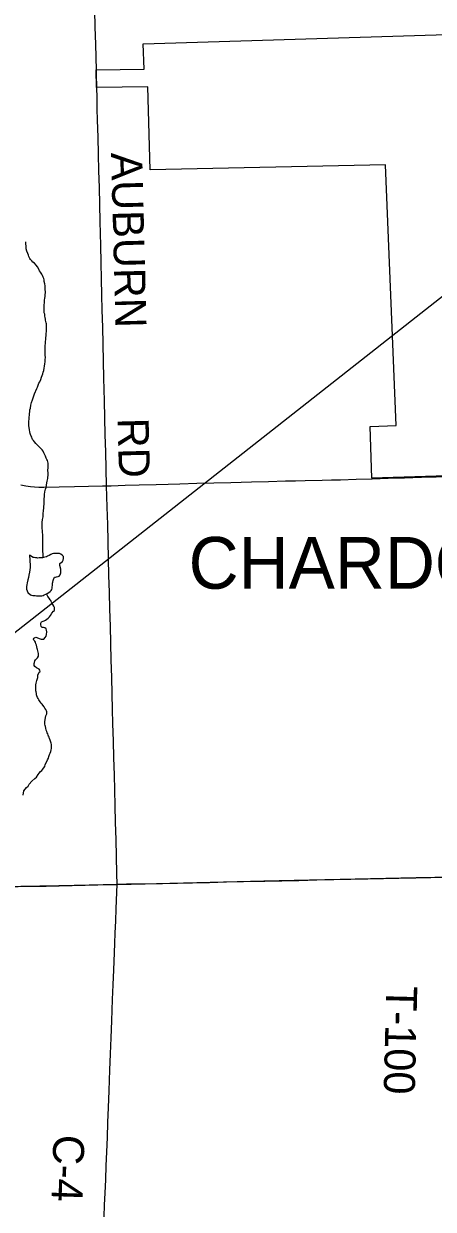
# Model space of a CAD drawing. Extents: x 103424 to 290657, y 38711 to 110967.
# Drawn here: x 214249.185 to 214249.56, y 40213.481 to 40214.565 of the extents above; entities that cross this region are included whole.
import ezdxf

# ---------------------------------------------------------------- set-up
doc = ezdxf.new("R2010")
doc.units = 0
for name, color, linetype in [('GM_X_Corporation', 7, 'Continuous'), ('GM_X_Corporation_Text', 7, 'Continuous'), ('GM_X_County_Road', 7, 'Continuous'), ('GM_X_County_Road_Text', 7, 'Continuous'), ('GM_X_Minor_Lake', 7, 'Continuous'), ('GM_X_Minor_River', 7, 'Continuous'), ('GM_X_Township_Road_Text', 7, 'Continuous'), ('GM_X_US_Route', 7, 'Continuous'), ('SH_Text', 7, 'Continuous')]:
    doc.layers.add(name, color=color, linetype=linetype)

msp = doc.modelspace()

# ---------------------------------------------------------------- linework, layer by layer
at = {"layer": 'GM_X_Corporation'}
for points in [[(214249.5918, 40214.152), (214249.5036, 40214.1493), (214249.5019, 40214.1967), (214249.5256, 40214.1974), (214249.5159, 40214.4359), (214249.3008, 40214.4313), (214249.2986, 40214.5071), (214249.2518, 40214.5064), (214249.2514, 40214.5227), (214249.2953, 40214.5234), (214249.2946, 40214.5464), (214249.582, 40214.5553)], [(214247.8809, 40213.7576), (214248.6422, 40213.7659), (214248.6565, 40213.7662), (214248.6618, 40213.7663), (214248.6671, 40213.7664), (214248.6791, 40213.7666), (214248.9808, 40213.7722), (214248.9949, 40213.7726), (214249.0691, 40213.774), (214249.0966, 40213.7745), (214249.1208, 40213.775), (214249.1573, 40213.7757), (214249.1827, 40213.7763), (214249.2174, 40213.7771), (214249.2452, 40213.7777), (214249.2705, 40213.7783), (214249.2791, 40213.7785), (214249.3065, 40213.7789), (214249.4047, 40213.7812), (214249.544, 40213.7843), (214249.595, 40213.7853)], [(214247.8809, 40213.7576), (214248.6422, 40213.7659), (214248.6565, 40213.7662), (214248.6618, 40213.7663), (214248.6671, 40213.7664), (214248.6791, 40213.7666), (214248.9808, 40213.7722), (214248.9949, 40213.7726), (214249.0691, 40213.774), (214249.0966, 40213.7745), (214249.1208, 40213.775), (214249.1573, 40213.7757), (214249.1827, 40213.7763), (214249.2174, 40213.7771), (214249.2452, 40213.7777), (214249.2705, 40213.7783), (214249.2791, 40213.7785), (214249.3065, 40213.7789), (214249.4047, 40213.7812), (214249.544, 40213.7843), (214249.595, 40213.7853)]]:
    msp.add_lwpolyline(points, dxfattribs=at)
at = {"layer": 'GM_X_County_Road'}
msp.add_line((214249.2521, 40214.5061), (214249.252, 40214.5106), dxfattribs=at)
for points in [[(214249.2517, 40214.5224), (214249.2514, 40214.5343), (214249.2511, 40214.5462), (214249.2507, 40214.5617), (214249.2504, 40214.5772)], [(214249.252, 40214.5106), (214249.2519, 40214.5146), (214249.2517, 40214.5224)], [(214249.2706, 40213.778), (214249.2705, 40213.7881), (214249.2701, 40213.8036), (214249.2697, 40213.8191), (214249.2692, 40213.8347), (214249.2688, 40213.8502), (214249.2685, 40213.8641), (214249.2681, 40213.8781), (214249.2677, 40213.8936), (214249.2673, 40213.9091), (214249.2668, 40213.9247), (214249.2665, 40213.9383), (214249.2661, 40213.952), (214249.2657, 40213.9676), (214249.2653, 40213.9831), (214249.2649, 40213.9986), (214249.2645, 40214.0142), (214249.264, 40214.0297), (214249.2636, 40214.0452), (214249.2632, 40214.0605), (214249.2628, 40214.0759), (214249.2624, 40214.0914), (214249.262, 40214.1069), (214249.2618, 40214.1149), (214249.2616, 40214.1228), (214249.2613, 40214.1326), (214249.2609, 40214.1424), (214249.2606, 40214.158), (214249.2602, 40214.1735), (214249.2598, 40214.189), (214249.2595, 40214.2046), (214249.2591, 40214.2201), (214249.2588, 40214.2304), (214249.2586, 40214.2407), (214249.2582, 40214.2563), (214249.2579, 40214.2718), (214249.2575, 40214.2873), (214249.2571, 40214.3029), (214249.2568, 40214.317), (214249.2564, 40214.3312), (214249.2561, 40214.3467), (214249.2557, 40214.3622), (214249.2554, 40214.3731), (214249.2552, 40214.384), (214249.2548, 40214.3995), (214249.2544, 40214.415), (214249.254, 40214.4303), (214249.2536, 40214.4455), (214249.2532, 40214.4611), (214249.2528, 40214.4766), (214249.2525, 40214.487), (214249.2523, 40214.4975), (214249.2521, 40214.5061)], [(214248.9953, 40213.7721), (214249.0082, 40213.7724), (214249.021, 40213.7727), (214249.0365, 40213.773), (214249.052, 40213.7733), (214249.0606, 40213.7735), (214249.0692, 40213.7737), (214249.0847, 40213.774), (214249.1003, 40213.7743), (214249.1095, 40213.7745), (214249.1187, 40213.7747), (214249.1342, 40213.775), (214249.1458, 40213.7752), (214249.1574, 40213.7755), (214249.1688, 40213.7757), (214249.1801, 40213.776), (214249.193, 40213.7763), (214249.2058, 40213.7765), (214249.2176, 40213.7768), (214249.2294, 40213.7771), (214249.2413, 40213.7773), (214249.2531, 40213.7776), (214249.2619, 40213.7778), (214249.2706, 40213.778)], [(214249.2588, 40213.474), (214249.2592, 40213.4849), (214249.2597, 40213.4958), (214249.2602, 40213.5082), (214249.2606, 40213.5206), (214249.2612, 40213.5336), (214249.2617, 40213.5465), (214249.2622, 40213.5602), (214249.2627, 40213.5739), (214249.2633, 40213.5894), (214249.2637, 40213.5989), (214249.2641, 40213.6083), (214249.2647, 40213.623), (214249.2653, 40213.6377), (214249.2658, 40213.6532), (214249.2661, 40213.663), (214249.2664, 40213.6728), (214249.267, 40213.6863), (214249.2676, 40213.6998), (214249.2682, 40213.7153), (214249.2685, 40213.7244), (214249.2689, 40213.7335), (214249.2694, 40213.7446), (214249.2698, 40213.7556), (214249.2704, 40213.7709), (214249.2706, 40213.778)], [(214249.2706, 40213.778), (214249.2835, 40213.7783), (214249.2964, 40213.7785), (214249.312, 40213.7789), (214249.3257, 40213.7792), (214249.3395, 40213.7794), (214249.355, 40213.7798), (214249.3705, 40213.7802), (214249.3861, 40213.7805), (214249.3959, 40213.7808), (214249.4058, 40213.781), (214249.4213, 40213.7814), (214249.4368, 40213.7817), (214249.445, 40213.7819), (214249.4532, 40213.7821), (214249.4687, 40213.7824), (214249.4842, 40213.7828), (214249.4997, 40213.7831), (214249.514, 40213.7835), (214249.5283, 40213.7838), (214249.5438, 40213.7841), (214249.5573, 40213.7844), (214249.5708, 40213.7847)]]:
    msp.add_lwpolyline(points, dxfattribs=at)
at = {"layer": 'GM_X_Minor_Lake'}
for points in [[(214249.1912, 40214.0694), (214249.1913, 40214.0678), (214249.1908, 40214.0657), (214249.1905, 40214.0633), (214249.1899, 40214.0608), (214249.1896, 40214.0587), (214249.1891, 40214.0564), (214249.1884, 40214.0537), (214249.1882, 40214.0518), (214249.1878, 40214.0503), (214249.1879, 40214.049), (214249.1879, 40214.0478), (214249.1883, 40214.0463), (214249.1891, 40214.0448), (214249.1916, 40214.0428), (214249.1925, 40214.0424), (214249.1937, 40214.0422), (214249.1946, 40214.0422), (214249.1958, 40214.0421), (214249.1969, 40214.0419), (214249.1981, 40214.0417), (214249.1996, 40214.0418), (214249.2017, 40214.0418), (214249.203, 40214.0422), (214249.2041, 40214.0426), (214249.2054, 40214.0432), (214249.2068, 40214.044), (214249.2083, 40214.045), (214249.2094, 40214.0459), (214249.2103, 40214.0467), (214249.2109, 40214.0477), (214249.2112, 40214.0488), (214249.2114, 40214.0498), (214249.2116, 40214.0515), (214249.2117, 40214.0534), (214249.2119, 40214.0543), (214249.2121, 40214.0557), (214249.2124, 40214.0568), (214249.2133, 40214.0589), (214249.2143, 40214.0589), (214249.2152, 40214.0591), (214249.2166, 40214.0594), (214249.2177, 40214.0598), (214249.2186, 40214.0609), (214249.219, 40214.0619), (214249.2191, 40214.0628), (214249.2191, 40214.0638), (214249.2191, 40214.0649), (214249.2191, 40214.0662), (214249.2183, 40214.0695), (214249.2182, 40214.0714), (214249.2194, 40214.0723), (214249.2207, 40214.0733), (214249.2212, 40214.0745), (214249.2216, 40214.0758), (214249.2217, 40214.0779), (214249.2206, 40214.0786), (214249.2192, 40214.0798), (214249.2179, 40214.0805), (214249.2164, 40214.0806), (214249.2154, 40214.0806), (214249.2145, 40214.0806), (214249.2135, 40214.0806), (214249.2126, 40214.0806), (214249.2112, 40214.0802), (214249.2099, 40214.0796), (214249.2084, 40214.0788), (214249.2071, 40214.078), (214249.206, 40214.0776), (214249.2046, 40214.0772), (214249.2033, 40214.0768), (214249.2024, 40214.0766), (214249.2011, 40214.0766), (214249.1995, 40214.0764), (214249.1982, 40214.0763), (214249.1971, 40214.0765), (214249.1959, 40214.0765), (214249.1948, 40214.0768), (214249.1938, 40214.077), (214249.1906, 40214.0789)], [(214249.1906, 40214.0789), (214249.1912, 40214.0694)]]:
    msp.add_lwpolyline(points, dxfattribs=at)
at = {"layer": 'GM_X_Minor_River'}
for points in [[(214249.2049, 40214.2558), (214249.205, 40214.2575), (214249.2052, 40214.2599), (214249.205, 40214.2615), (214249.2049, 40214.2628), (214249.2049, 40214.2641), (214249.2049, 40214.2655), (214249.2049, 40214.267), (214249.205, 40214.2687), (214249.205, 40214.2708), (214249.2051, 40214.2725), (214249.2053, 40214.2744), (214249.2055, 40214.2761), (214249.2056, 40214.2776), (214249.2058, 40214.2799), (214249.2059, 40214.2816), (214249.2061, 40214.2835), (214249.2061, 40214.2854), (214249.206, 40214.2873), (214249.206, 40214.289), (214249.206, 40214.2904), (214249.2058, 40214.2915), (214249.2055, 40214.2925), (214249.2053, 40214.2938), (214249.2051, 40214.2949), (214249.2049, 40214.2963), (214249.2047, 40214.2976), (214249.2045, 40214.2993), (214249.2041, 40214.3004), (214249.2039, 40214.3019), (214249.2038, 40214.3036), (214249.2038, 40214.3054), (214249.2038, 40214.3067), (214249.2043, 40214.3109), (214249.2044, 40214.3122), (214249.2046, 40214.3139), (214249.2048, 40214.3156), (214249.2049, 40214.3172), (214249.2051, 40214.3187), (214249.2051, 40214.32), (214249.205, 40214.3217), (214249.205, 40214.3234), (214249.2048, 40214.3251), (214249.2045, 40214.3272), (214249.2041, 40214.3291), (214249.2039, 40214.3306), (214249.2035, 40214.332), (214249.2031, 40214.3331), (214249.2023, 40214.3348), (214249.2017, 40214.3359), (214249.2011, 40214.3369), (214249.2006, 40214.3378), (214249.1998, 40214.3389), (214249.199, 40214.3404), (214249.1978, 40214.3425), (214249.1966, 40214.3442), (214249.1951, 40214.3459), (214249.1936, 40214.347), (214249.1926, 40214.3481), (214249.1916, 40214.3492), (214249.191, 40214.3502), (214249.1899, 40214.3521), (214249.1895, 40214.3532), (214249.1889, 40214.3549), (214249.1882, 40214.357), (214249.1876, 40214.3589), (214249.1874, 40214.3617), (214249.1872, 40214.3634), (214249.1872, 40214.3649), (214249.1873, 40214.3653)], [(214249.2029, 40214.0767), (214249.2028, 40214.0861), (214249.2027, 40214.0892), (214249.2027, 40214.0922), (214249.2026, 40214.0956), (214249.2026, 40214.0979), (214249.2025, 40214.0998), (214249.2023, 40214.1019), (214249.2021, 40214.1032), (214249.2021, 40214.1044), (214249.202, 40214.1067), (214249.2022, 40214.1089), (214249.2025, 40214.1116), (214249.2029, 40214.1141), (214249.203, 40214.1169), (214249.2033, 40214.1198), (214249.2035, 40214.1221), (214249.2036, 40214.1236), (214249.2038, 40214.1255), (214249.204, 40214.1268), (214249.2039, 40214.1278), (214249.2039, 40214.1295), (214249.2041, 40214.1308), (214249.2042, 40214.1324), (214249.2042, 40214.1343), (214249.2045, 40214.1369), (214249.2053, 40214.1392), (214249.2058, 40214.1409), (214249.206, 40214.1429), (214249.2065, 40214.145), (214249.2068, 40214.1467), (214249.207, 40214.1478), (214249.2072, 40214.149), (214249.2073, 40214.1501), (214249.2075, 40214.152), (214249.2075, 40214.1537), (214249.2075, 40214.1547), (214249.2074, 40214.1562), (214249.2076, 40214.1594), (214249.2077, 40214.1606), (214249.2077, 40214.1621), (214249.2075, 40214.1632), (214249.2073, 40214.1642), (214249.2069, 40214.1655), (214249.2065, 40214.1664), (214249.2059, 40214.1676), (214249.2055, 40214.1687), (214249.2051, 40214.1696), (214249.2043, 40214.1713), (214249.2037, 40214.1725), (214249.2029, 40214.174), (214249.202, 40214.1753), (214249.201, 40214.1764), (214249.2, 40214.1773), (214249.1987, 40214.1785), (214249.1971, 40214.1801), (214249.1962, 40214.1811), (214249.1952, 40214.1826), (214249.1942, 40214.1837), (214249.1934, 40214.1848), (214249.193, 40214.1858), (214249.1926, 40214.1869), (214249.1922, 40214.1879), (214249.1916, 40214.1894), (214249.1912, 40214.1903), (214249.1908, 40214.1918), (214249.1906, 40214.1935), (214249.1902, 40214.1956), (214249.19, 40214.1971), (214249.1899, 40214.1994), (214249.1899, 40214.2015), (214249.1901, 40214.2034), (214249.1902, 40214.2053), (214249.1904, 40214.207), (214249.1905, 40214.2085), (214249.1907, 40214.2101), (214249.191, 40214.2118), (214249.1914, 40214.2135), (214249.1917, 40214.216), (214249.1924, 40214.2185), (214249.1933, 40214.2211), (214249.1942, 40214.2238), (214249.1951, 40214.2265), (214249.1973, 40214.2315), (214249.1979, 40214.2326), (214249.1984, 40214.2345), (214249.1992, 40214.2361), (214249.1999, 40214.2376), (214249.2008, 40214.2397), (214249.2015, 40214.2416), (214249.2021, 40214.2433), (214249.2026, 40214.2449), (214249.2031, 40214.2462), (214249.2035, 40214.2477), (214249.2038, 40214.2498), (214249.2044, 40214.2518), (214249.2047, 40214.2539), (214249.2049, 40214.2558)], [(214249.2056, 40213.9208), (214249.2052, 40213.9225), (214249.205, 40213.9234), (214249.2047, 40213.9246), (214249.2045, 40213.9259), (214249.2045, 40213.9268), (214249.2056, 40213.932), (214249.2065, 40213.9339), (214249.2064, 40213.9358), (214249.206, 40213.9368), (214249.2055, 40213.9379), (214249.2047, 40213.9392), (214249.2039, 40213.9403), (214249.2027, 40213.9418), (214249.202, 40213.9428), (214249.2012, 40213.9437), (214249.2004, 40213.9448), (214249.1998, 40213.9458), (214249.1992, 40213.9467), (214249.1984, 40213.9478), (214249.198, 40213.949), (214249.1974, 40213.9503), (214249.197, 40213.9514), (214249.1968, 40213.9526), (214249.1966, 40213.9541), (214249.1964, 40213.955), (214249.1962, 40213.9562), (214249.1962, 40213.9573), (214249.1962, 40213.9586), (214249.1963, 40213.9605), (214249.1967, 40213.9619), (214249.1968, 40213.9632), (214249.1972, 40213.9645), (214249.1981, 40213.9672), (214249.1981, 40213.9693), (214249.1993, 40213.972), (214249.2003, 40213.9726), (214249.2001, 40213.9737), (214249.1993, 40213.9747), (214249.1983, 40213.9754), (214249.1968, 40213.976), (214249.1954, 40213.9771), (214249.1947, 40213.978), (214249.1948, 40213.9799), (214249.195, 40213.9809), (214249.1954, 40213.9824), (214249.1959, 40213.9833), (214249.1968, 40213.9841), (214249.198, 40213.9851), (214249.1987, 40213.9866), (214249.1989, 40213.9878), (214249.1988, 40213.9891), (214249.1986, 40213.9904), (214249.1982, 40213.9916), (214249.1978, 40213.9927), (214249.1976, 40213.9938), (214249.1972, 40213.9952), (214249.1968, 40213.9967), (214249.1964, 40213.998), (214249.196, 40213.9993), (214249.1954, 40214.0003), (214249.1946, 40214.0012), (214249.1942, 40214.0021), (214249.1944, 40214.0031), (214249.1963, 40214.0039), (214249.1974, 40214.0037), (214249.1994, 40214.0028), (214249.2011, 40214.0021), (214249.2026, 40214.0021), (214249.2035, 40214.0021), (214249.205, 40214.0037), (214249.2058, 40214.0048), (214249.2061, 40214.0065), (214249.2065, 40214.0088), (214249.2062, 40214.0105), (214249.2058, 40214.0117), (214249.2045, 40214.0126), (214249.2034, 40214.0128), (214249.202, 40214.0129), (214249.2011, 40214.0139), (214249.2008, 40214.0156), (214249.201, 40214.0169), (214249.2016, 40214.0179), (214249.2029, 40214.0186), (214249.2038, 40214.019), (214249.2053, 40214.0196), (214249.2064, 40214.0204), (214249.2076, 40214.0214), (214249.2089, 40214.0226), (214249.2098, 40214.0239), (214249.2109, 40214.026), (214249.2126, 40214.0279), (214249.2135, 40214.0285), (214249.2135, 40214.0301), (214249.2133, 40214.0312), (214249.2127, 40214.0323), (214249.2111, 40214.0355), (214249.2105, 40214.0365), (214249.2099, 40214.0374), (214249.2095, 40214.0383), (214249.2084, 40214.0397)], [(214249.2084, 40214.0397), (214249.2072, 40214.0412), (214249.2061, 40214.0436)], [(214249.1848, 40213.8596), (214249.1855, 40213.8636), (214249.1877, 40213.8665), (214249.1892, 40213.8678), (214249.1903, 40213.8697), (214249.1928, 40213.8723), (214249.1954, 40213.8748), (214249.1969, 40213.8759), (214249.1985, 40213.8784), (214249.1995, 40213.8798), (214249.2006, 40213.8813), (214249.2017, 40213.8821), (214249.2026, 40213.8833), (214249.2034, 40213.8844), (214249.2045, 40213.8858), (214249.205, 40213.8875), (214249.2061, 40213.8896), (214249.207, 40213.8919), (214249.2078, 40213.8934), (214249.2083, 40213.895), (214249.2089, 40213.8967), (214249.2094, 40213.898), (214249.2099, 40213.8994), (214249.2105, 40213.9009), (214249.2108, 40213.9022), (214249.2108, 40213.9034), (214249.2108, 40213.9045), (214249.2108, 40213.906), (214249.2104, 40213.9072), (214249.21, 40213.9081), (214249.2094, 40213.9098), (214249.2088, 40213.9113), (214249.2084, 40213.9125), (214249.208, 40213.9136), (214249.2076, 40213.9145), (214249.2072, 40213.9155), (214249.2068, 40213.9166), (214249.2064, 40213.9179), (214249.2058, 40213.9191), (214249.2056, 40213.9208)]]:
    msp.add_lwpolyline(points, dxfattribs=at)
at = {"layer": 'GM_X_US_Route'}
for points in [[(214249.1827, 40214.1434), (214249.1871, 40214.1424), (214249.1916, 40214.1417), (214249.1951, 40214.1414), (214249.1992, 40214.1411), (214249.2035, 40214.1411), (214249.2176, 40214.1414), (214249.2317, 40214.1417), (214249.2446, 40214.142), (214249.2574, 40214.1424), (214249.2609, 40214.1424), (214249.2651, 40214.1425), (214249.278, 40214.1429), (214249.2909, 40214.1433), (214249.3064, 40214.1437), (214249.3172, 40214.144), (214249.3279, 40214.1443), (214249.3435, 40214.1447), (214249.359, 40214.1451), (214249.3745, 40214.1455), (214249.384, 40214.1457), (214249.3935, 40214.146), (214249.4091, 40214.1464), (214249.4246, 40214.1468), (214249.4336, 40214.147), (214249.4426, 40214.1473), (214249.4582, 40214.1476), (214249.4665, 40214.1478), (214249.4748, 40214.148), (214249.4893, 40214.1484), (214249.5037, 40214.1488)], [(214249.5037, 40214.1488), (214249.5185, 40214.1493), (214249.5333, 40214.1498), (214249.5489, 40214.1502), (214249.5622, 40214.1506), (214249.5756, 40214.1509), (214249.5839, 40214.1511), (214249.5922, 40214.1514), (214249.6037, 40214.1517), (214249.6151, 40214.1521), (214249.6267, 40214.1524), (214249.6383, 40214.1528)]]:
    msp.add_lwpolyline(points, dxfattribs=at)
at = {"layer": 'SH_Text'}
msp.add_line((214265.0419, 40226.477), (214234.6472, 40202.5887), dxfattribs=at)

# ---------------------------------------------------------------- texts
at = {"layer": 'GM_X_Corporation_Text'}
msp.add_text('CHARDON', height=0.04735, rotation=0, dxfattribs=at).set_placement((214249.336, 40214.0483))
at = {"layer": 'GM_X_County_Road_Text'}
for s, rotation, p in [('AUBURN', 271.464, (214249.2651, 40214.4468)), ('RD', 271.4699, (214249.271, 40214.2042)), ('C-4', 268.1664, (214249.2125, 40213.5494))]:
    msp.add_text(s, height=0.02841, rotation=rotation, dxfattribs=at).set_placement(p)
at = {"layer": 'GM_X_Township_Road_Text'}
msp.add_text('T-100', height=0.02841, rotation=268.5971, dxfattribs=at).set_placement((214249.5167, 40213.6855))

doc.saveas('drawing.dxf')
